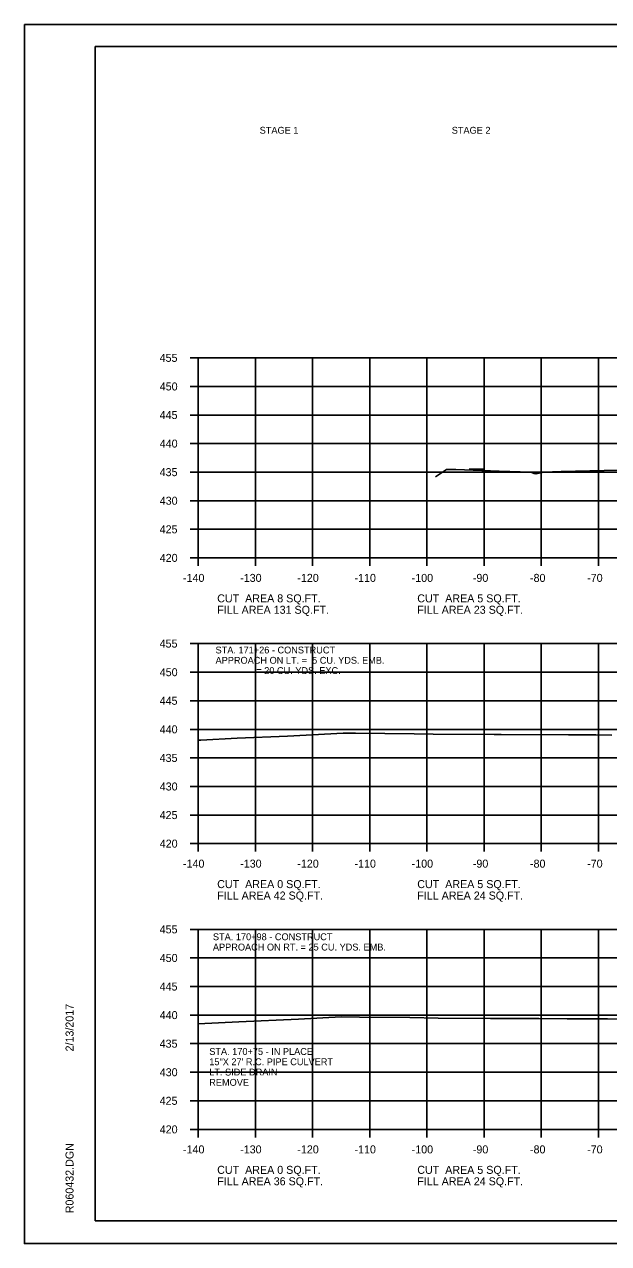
# Model space of a CAD drawing. Extents: x 1538688 to 1540766, y 656250 to 671912.
# Drawn here: x 1538687.8 to 1538790, y 669564.9 to 669778.2 of the extents above; entities that cross this region are included whole.
import ezdxf

# ---------------------------------------------------------------- set-up
doc = ezdxf.new("R2010")
doc.units = 0
for name, color, linetype in [('18', 7, 'Continuous'), ('22', 7, 'Continuous'), ('26', 7, 'Continuous'), ('7', 7, 'Continuous'), ('Borings', 7, 'Continuous'), ('Default', 7, 'Continuous'), ('Horizontal Alignment', 7, 'Continuous'), ('RipRap', 7, 'Continuous')]:
    doc.layers.add(name, color=color, linetype=linetype)

msp = doc.modelspace()

# ---------------------------------------------------------------- linework, layer by layer
at = {"layer": '18'}
for points in [[(1538759.71, 669699), (1538761.61, 669700.32), (1538763.25, 669700.28), (1538770.83, 669700.01), (1538776.36, 669699.84), (1538776.95, 669699.62), (1538777.25, 669699.53), (1538778.12, 669699.74), (1538778.46, 669699.85), (1538778.58, 669699.86), (1538781.66, 669699.94), (1538796.72, 669700.33)], [(1538718.18, 669652.94), (1538718.66, 669652.97), (1538724.99, 669653.28), (1538733.78, 669653.66), (1538743.56, 669654.17), (1538745.72, 669654.16), (1538755.98, 669654.06), (1538759.29, 669653.97), (1538769.95, 669653.93), (1538771.17, 669653.93), (1538782.94, 669653.85), (1538783.49, 669653.9), (1538787.74, 669653.9), (1538790.55, 669653.82)], [(1538718.18, 669603.32), (1538725.31, 669603.68), (1538735.71, 669604.12), (1538743.21, 669604.52), (1538746.42, 669604.5), (1538755.21, 669604.41), (1538760.13, 669604.29), (1538769.33, 669604.25), (1538777.77, 669604.22), (1538782.71, 669604.19), (1538782.94, 669604.21), (1538789.75, 669604.2), (1538794.27, 669604.07)]]:
    msp.add_lwpolyline(points, dxfattribs=at)
at = {"layer": '22'}
for p, q in [((1538718.18, 669719.84), (1538998.18, 669719.84)), ((1538718.18, 669684.84), (1538718.18, 669719.84)), ((1538728.18, 669684.84), (1538728.18, 669719.84)), ((1538738.18, 669684.84), (1538738.18, 669719.84)), ((1538748.18, 669684.84), (1538748.18, 669719.84)), ((1538758.18, 669684.84), (1538758.18, 669719.84)), ((1538768.18, 669684.84), (1538768.18, 669719.84)), ((1538778.18, 669684.84), (1538778.18, 669719.84)), ((1538788.18, 669684.84), (1538788.18, 669719.84)), ((1538718.18, 669714.84), (1538998.18, 669714.84)), ((1538718.18, 669709.84), (1538998.18, 669709.84)), ((1538718.18, 669704.84), (1538998.18, 669704.84)), ((1538718.18, 669699.84), (1538998.18, 669699.84)), ((1538718.18, 669694.84), (1538998.18, 669694.84)), ((1538718.18, 669689.84), (1538998.18, 669689.84)), ((1538718.18, 669684.84), (1538998.18, 669684.84)), ((1538718.18, 669669.84), (1538998.18, 669669.84)), ((1538718.18, 669634.84), (1538718.18, 669669.84)), ((1538728.18, 669634.84), (1538728.18, 669669.84)), ((1538738.18, 669634.84), (1538738.18, 669669.84)), ((1538748.18, 669634.84), (1538748.18, 669669.84)), ((1538758.18, 669634.84), (1538758.18, 669669.84)), ((1538768.18, 669634.84), (1538768.18, 669669.84)), ((1538778.18, 669634.84), (1538778.18, 669669.84)), ((1538788.18, 669634.84), (1538788.18, 669669.84)), ((1538718.18, 669664.84), (1538998.18, 669664.84)), ((1538718.18, 669659.84), (1538998.18, 669659.84)), ((1538718.18, 669654.84), (1538998.18, 669654.84)), ((1538718.18, 669649.84), (1538998.18, 669649.84)), ((1538718.18, 669644.84), (1538998.18, 669644.84)), ((1538718.18, 669639.84), (1538998.18, 669639.84)), ((1538718.18, 669634.84), (1538998.18, 669634.84)), ((1538718.18, 669619.84), (1538998.18, 669619.84)), ((1538718.18, 669584.84), (1538718.18, 669619.84)), ((1538728.18, 669584.84), (1538728.18, 669619.84)), ((1538738.18, 669584.84), (1538738.18, 669619.84)), ((1538748.18, 669584.84), (1538748.18, 669619.84)), ((1538758.18, 669584.84), (1538758.18, 669619.84)), ((1538768.18, 669584.84), (1538768.18, 669619.84)), ((1538778.18, 669584.84), (1538778.18, 669619.84)), ((1538788.18, 669584.84), (1538788.18, 669619.84)), ((1538718.18, 669614.84), (1538998.18, 669614.84)), ((1538718.18, 669609.84), (1538998.18, 669609.84)), ((1538718.18, 669604.84), (1538998.18, 669604.84)), ((1538718.18, 669599.84), (1538998.18, 669599.84)), ((1538718.18, 669594.84), (1538998.18, 669594.84)), ((1538718.18, 669589.84), (1538998.18, 669589.84)), ((1538718.18, 669584.84), (1538998.18, 669584.84))]:
    msp.add_line(p, q, dxfattribs=at)
at = {"layer": '26'}
for p, q in [((1538687.78, 669778.19), (1539021.11, 669778.19)), ((1538687.78, 669564.86), (1539021.11, 669564.86))]:
    msp.add_line(p, q, dxfattribs=at)
msp.add_lwpolyline([(1538687.77, 669778.19), (1539021.11, 669778.19), (1539021.11, 669564.85), (1538687.77, 669564.85)], close=True, dxfattribs=at)
msp.add_lwpolyline([(1538768.18, 669699.84), (1538768.18, 669700.34), (1538765.57, 669700.34)], dxfattribs=at)
at = {"layer": 'Borings'}
for p, q in [((1538716.78, 669719.84), (1538718.18, 669719.84)), ((1538718.18, 669684.84), (1538718.18, 669719.84)), ((1538716.78, 669714.84), (1538718.18, 669714.84)), ((1538716.78, 669709.84), (1538718.18, 669709.84)), ((1538716.78, 669704.84), (1538718.18, 669704.84)), ((1538716.78, 669699.84), (1538718.18, 669699.84)), ((1538716.78, 669694.84), (1538718.18, 669694.84)), ((1538716.78, 669689.84), (1538718.18, 669689.84)), ((1538716.78, 669684.84), (1538718.18, 669684.84)), ((1538718.18, 669684.84), (1538998.18, 669684.84)), ((1538718.18, 669683.44), (1538718.18, 669684.84)), ((1538728.18, 669683.44), (1538728.18, 669684.84)), ((1538738.18, 669683.44), (1538738.18, 669684.84)), ((1538748.18, 669683.44), (1538748.18, 669684.84)), ((1538758.18, 669683.44), (1538758.18, 669684.84)), ((1538768.18, 669683.44), (1538768.18, 669684.84)), ((1538778.18, 669683.44), (1538778.18, 669684.84)), ((1538788.18, 669683.44), (1538788.18, 669684.84)), ((1538716.78, 669669.84), (1538718.18, 669669.84)), ((1538718.18, 669634.84), (1538718.18, 669669.84)), ((1538716.78, 669664.84), (1538718.18, 669664.84)), ((1538716.78, 669659.84), (1538718.18, 669659.84)), ((1538716.78, 669654.84), (1538718.18, 669654.84)), ((1538716.78, 669649.84), (1538718.18, 669649.84)), ((1538716.78, 669644.84), (1538718.18, 669644.84)), ((1538716.78, 669639.84), (1538718.18, 669639.84)), ((1538716.78, 669634.84), (1538718.18, 669634.84)), ((1538718.18, 669634.84), (1538998.18, 669634.84)), ((1538718.18, 669633.44), (1538718.18, 669634.84)), ((1538728.18, 669633.44), (1538728.18, 669634.84)), ((1538738.18, 669633.44), (1538738.18, 669634.84)), ((1538748.18, 669633.44), (1538748.18, 669634.84)), ((1538758.18, 669633.44), (1538758.18, 669634.84)), ((1538768.18, 669633.44), (1538768.18, 669634.84)), ((1538778.18, 669633.44), (1538778.18, 669634.84)), ((1538788.18, 669633.44), (1538788.18, 669634.84)), ((1538716.78, 669619.84), (1538718.18, 669619.84)), ((1538718.18, 669584.84), (1538718.18, 669619.84)), ((1538716.78, 669614.84), (1538718.18, 669614.84)), ((1538716.78, 669609.84), (1538718.18, 669609.84)), ((1538716.78, 669604.84), (1538718.18, 669604.84)), ((1538716.78, 669599.84), (1538718.18, 669599.84)), ((1538716.78, 669594.84), (1538718.18, 669594.84)), ((1538716.78, 669589.84), (1538718.18, 669589.84)), ((1538716.78, 669584.84), (1538718.18, 669584.84)), ((1538718.18, 669584.84), (1538998.18, 669584.84)), ((1538718.18, 669583.44), (1538718.18, 669584.84)), ((1538728.18, 669583.44), (1538728.18, 669584.84)), ((1538738.18, 669583.44), (1538738.18, 669584.84)), ((1538748.18, 669583.44), (1538748.18, 669584.84)), ((1538758.18, 669583.44), (1538758.18, 669584.84)), ((1538768.18, 669583.44), (1538768.18, 669584.84)), ((1538778.18, 669583.44), (1538778.18, 669584.84)), ((1538788.18, 669583.44), (1538788.18, 669584.84))]:
    msp.add_line(p, q, dxfattribs=at)
at = {"layer": 'RipRap'}
for p, q in [((1538700.18, 669774.3), (1539016.36, 669774.3)), ((1538700.18, 669568.84), (1538700.18, 669774.3)), ((1538700.18, 669568.84), (1538700.18, 669568.84)), ((1539016.36, 669568.84), (1538700.18, 669568.84))]:
    msp.add_line(p, q, dxfattribs=at)

# ---------------------------------------------------------------- texts
at = {"layer": '7'}
for s, p in [('STA. 171+26 - CONSTRUCT', (1538721.21, 669668.12)), ('APPROACH ON LT. =  5 CU. YDS. EMB.', (1538721.21, 669666.32)), ('                = 20 CU. YDS. EXC.', (1538721.21, 669664.52)), ('STA. 170+98 - CONSTRUCT', (1538720.75, 669617.94)), ('APPROACH ON RT. = 25 CU. YDS. EMB.', (1538720.75, 669616.14))]:
    msp.add_text(s, height=1.2, dxfattribs=at).set_placement(p)
at = {"layer": 'Default'}
for s, p in [('STAGE 1', (1538728.93, 669759.06)), ('STAGE 2', (1538762.53, 669759.06)), ('STA. 170+75 - IN PLACE', (1538720.11, 669597.87)), ('15"X 27\' R.C. PIPE CULVERT', (1538720.11, 669596.07)), ('LT. SIDE DRAIN', (1538720.11, 669594.27)), ('REMOVE', (1538720.11, 669592.47))]:
    msp.add_text(s, height=1.2, dxfattribs=at).set_placement(p)
at = {"layer": 'Horizontal Alignment'}
for s, p in [('455', (1538711.43, 669719.14)), ('450', (1538711.45, 669714.14)), ('445', (1538711.43, 669709.14)), ('440', (1538711.45, 669704.14)), ('435', (1538711.43, 669699.14)), ('430', (1538711.45, 669694.14)), ('425', (1538711.43, 669689.14)), ('420', (1538711.45, 669684.14)), ('-140', (1538715.52, 669680.64)), ('-130', (1538725.52, 669680.64)), ('-120', (1538735.52, 669680.64)), ('-110', (1538745.52, 669680.64)), ('-100', (1538755.52, 669680.64)), ('-90', (1538766.22, 669680.64)), ('-80', (1538776.22, 669680.64)), ('-70', (1538786.22, 669680.64)), ('CUT  AREA 8 SQ.FT.', (1538721.5, 669677.06)), ('CUT  AREA 5 SQ.FT.', (1538756.5, 669677.06)), ('FILL AREA 131 SQ.FT.', (1538721.5, 669675.06)), ('FILL AREA 23 SQ.FT.', (1538756.5, 669675.06)), ('455', (1538711.43, 669669.14)), ('450', (1538711.45, 669664.14)), ('445', (1538711.43, 669659.14)), ('440', (1538711.45, 669654.14)), ('435', (1538711.43, 669649.14)), ('430', (1538711.45, 669644.14)), ('425', (1538711.43, 669639.14)), ('420', (1538711.45, 669634.14)), ('-140', (1538715.52, 669630.64)), ('-130', (1538725.52, 669630.64)), ('-120', (1538735.52, 669630.64)), ('-110', (1538745.52, 669630.64)), ('-100', (1538755.52, 669630.64)), ('-90', (1538766.22, 669630.64)), ('-80', (1538776.22, 669630.64)), ('-70', (1538786.22, 669630.64)), ('CUT  AREA 0 SQ.FT.', (1538721.5, 669627.06)), ('CUT  AREA 5 SQ.FT.', (1538756.5, 669627.06)), ('FILL AREA 42 SQ.FT.', (1538721.5, 669625.06)), ('FILL AREA 24 SQ.FT.', (1538756.5, 669625.06)), ('455', (1538711.43, 669619.14)), ('450', (1538711.45, 669614.14)), ('445', (1538711.43, 669609.14)), ('440', (1538711.45, 669604.14)), ('435', (1538711.43, 669599.14)), ('430', (1538711.45, 669594.14)), ('425', (1538711.43, 669589.14)), ('420', (1538711.45, 669584.14)), ('-140', (1538715.52, 669580.64)), ('-130', (1538725.52, 669580.64)), ('-120', (1538735.52, 669580.64)), ('-110', (1538745.52, 669580.64)), ('-100', (1538755.52, 669580.64)), ('-90', (1538766.22, 669580.64)), ('-80', (1538776.22, 669580.64)), ('-70', (1538786.22, 669580.64)), ('CUT  AREA 0 SQ.FT.', (1538721.5, 669577.06)), ('CUT  AREA 5 SQ.FT.', (1538756.5, 669577.06)), ('FILL AREA 36 SQ.FT.', (1538721.5, 669575.06)), ('FILL AREA 24 SQ.FT.', (1538756.5, 669575.06))]:
    msp.add_text(s, height=1.4, dxfattribs=at).set_placement(p)
at = {"layer": 'RipRap'}
for s, p in [('2/13/2017', (1538696.37, 669598.48)), ('R060432.DGN', (1538696.37, 669570.16))]:
    msp.add_text(s, height=1.4, rotation=90, dxfattribs=at).set_placement(p)

doc.saveas('drawing.dxf')
